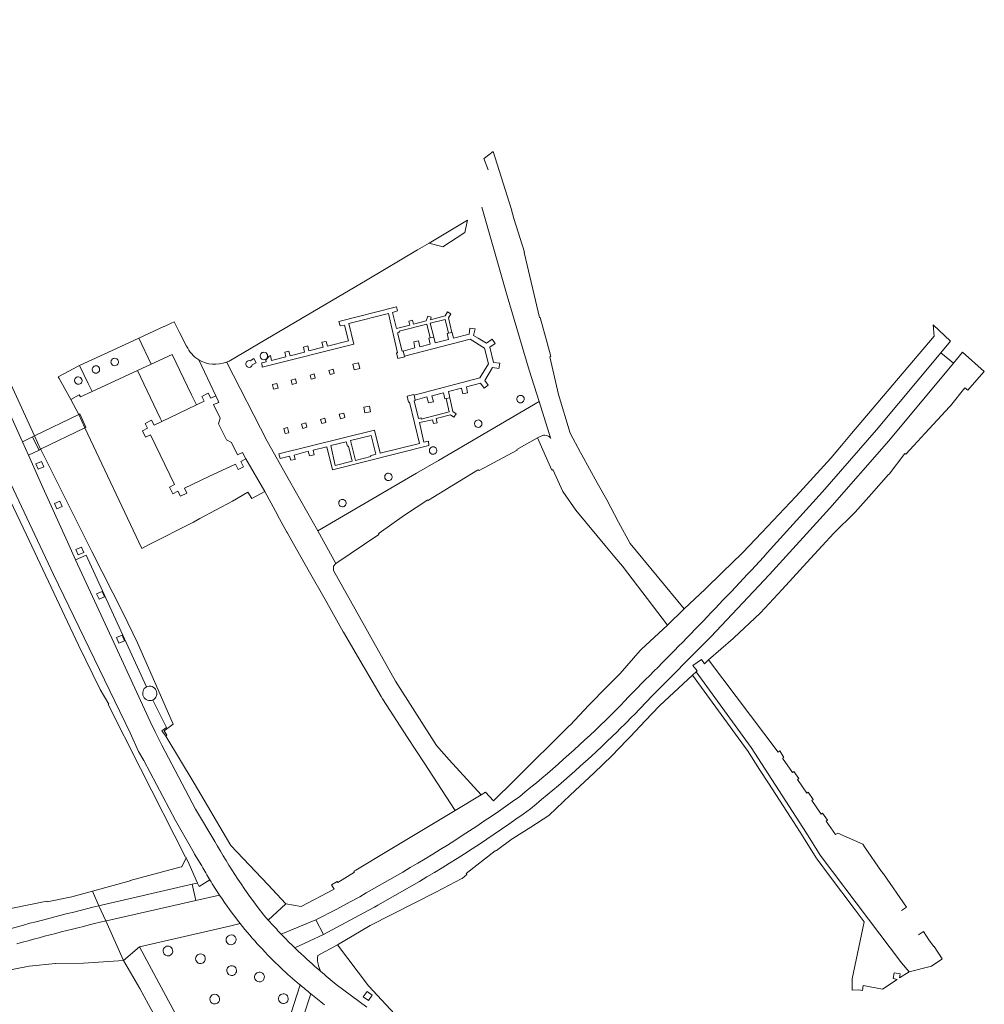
# Model space of a CAD drawing. Header units: metres. Extents: x 152391 to 157968, y 462336 to 467280.
# Tile 532 of 656: x 157140 to 157142, y 462606 to 462608. Entities that reach past the tile are written whole.
import ezdxf

# ---------------------------------------------------------------- set-up
doc = ezdxf.new("R2010")
doc.units = ezdxf.units.M
doc.header["$LTSCALE"] = 0.75
for name, color, linetype, lineweight in [('B-WE-VH-VERHARDING_ASFALT-GV', 251, 'Continuous', 18), ('B-WE-VH-VERHARDING_SIERBESTRATING-GV', 251, 'Continuous', 18), ('B-WE-VH-VERHARDING_STRAATBAKSTEEN-GV', 251, 'Continuous', 18)]:
    doc.layers.add(name, color=color, linetype=linetype, lineweight=lineweight)

msp = doc.modelspace()

# ---------------------------------------------------------------- linework, layer by layer
at = {"layer": 'B-WE-VH-VERHARDING_ASFALT-GV'}
msp.add_lwpolyline([(157140.1184, 462607.2324), (157140.1144, 462607.2304), (157140.1272, 462607.204), (157140.1307, 462607.2056), (157140.2198, 462607.2486), (157140.222, 462607.2496), (157140.2097, 462607.2764), (157140.208, 462607.2755)], close=True, dxfattribs=at)
at = {"layer": 'B-WE-VH-VERHARDING_SIERBESTRATING-GV'}
for points in [[(157139.9503, 462607.542), (157139.9811, 462607.4714), (157140.0526, 462607.3127), (157140.0937, 462607.2213), (157140.0941, 462607.2203), (157140.1185, 462607.2322), (157140.1184, 462607.2324), (157140.0412, 462607.3999), (157139.972, 462607.5523), (157139.9692, 462607.5509)], [(157140.9593, 462607.4408), (157140.9523, 462607.4702), (157140.9572, 462607.4785), (157140.9506, 462607.4825), (157140.9454, 462607.474), (157140.9161, 462607.4664), (157140.9174, 462607.4714), (157140.9108, 462607.4732), (157140.9074, 462607.4643), (157140.8816, 462607.4576), (157140.8796, 462607.4652), (157140.8726, 462607.4637), (157140.8747, 462607.4554), (157140.8479, 462607.4488), (157140.8396, 462607.4812), (157140.8494, 462607.484), (157140.8474, 462607.4922), (157140.7311, 462607.4627), (157140.7338, 462607.454), (157140.7431, 462607.4555), (157140.7508, 462607.4238), (157140.7087, 462607.4131), (157140.7059, 462607.4226), (157140.6975, 462607.4208), (157140.6998, 462607.4109), (157140.671, 462607.4034), (157140.6687, 462607.4135), (157140.6604, 462607.4112), (157140.6623, 462607.4011), (157140.6332, 462607.3935), (157140.6307, 462607.4032), (157140.6228, 462607.4012), (157140.6246, 462607.3913), (157140.5955, 462607.3844), (157140.5938, 462607.394), (157140.5911, 462607.3932), (157140.5844, 462607.3847), (157140.5848, 462607.3815), (157140.576, 462607.3793), (157140.5771, 462607.3704), (157140.7615, 462607.4171), (157140.7518, 462607.4584), (157140.8312, 462607.4791), (157140.8499, 462607.3999), (157140.8478, 462607.3994), (157140.8506, 462607.3881), (157140.8641, 462607.3916), (157140.8637, 462607.3932), (157140.8611, 462607.4032), (157140.861, 462607.4033), (157140.8588, 462607.4027), (157140.8495, 462607.4399), (157140.8535, 462607.4412), (157140.8529, 462607.4431), (157140.9087, 462607.4573), (157140.9154, 462607.4299), (157140.9227, 462607.4314), (157140.9157, 462607.4596), (157140.9456, 462607.4669), (157140.9525, 462607.4392)], [(157140.8637, 462607.3932), (157140.9963, 462607.4272), (157141.0251, 462607.4089), (157141.0328, 462607.3771), (157141.0156, 462607.3495), (157140.8829, 462607.3146), (157140.8852, 462607.3044), (157140.9089, 462607.3108), (157140.912, 462607.2988), (157140.922, 462607.3011), (157140.9189, 462607.313), (157140.942, 462607.319), (157140.9448, 462607.3068), (157140.9477, 462607.3074), (157140.9548, 462607.309), (157140.952, 462607.3215), (157140.9783, 462607.3284), (157140.9811, 462607.3168), (157140.9908, 462607.3188), (157140.9884, 462607.3311), (157141.017, 462607.3382), (157141.0244, 462607.3282), (157141.0324, 462607.3342), (157141.0255, 462607.3439), (157141.0409, 462607.3702), (157141.054, 462607.3682), (157141.0558, 462607.3788), (157141.0427, 462607.3803), (157141.0354, 462607.4111), (157141.046, 462607.4182), (157141.0405, 462607.4271), (157141.0287, 462607.4191), (157141.012, 462607.4291), (157141.0026, 462607.4348), (157141.0062, 462607.4481), (157140.9951, 462607.4493), (157140.9939, 462607.4373), (157140.9624, 462607.429), (157140.9595, 462607.4408), (157140.9593, 462607.4408), (157140.9525, 462607.4392), (157140.9498, 462607.4386), (157140.9525, 462607.4265), (157140.9255, 462607.4197), (157140.9227, 462607.4314), (157140.9154, 462607.4299), (157140.9126, 462607.4292), (157140.9156, 462607.417), (157140.8947, 462607.4119), (157140.8921, 462607.4237), (157140.8823, 462607.4215), (157140.8847, 462607.4096), (157140.8611, 462607.4032)], [(157140.7595, 462607.3766), (157140.7624, 462607.3652), (157140.7739, 462607.3681), (157140.7709, 462607.3796)], [(157140.6734, 462607.3547), (157140.6757, 462607.3465), (157140.6839, 462607.3488), (157140.6816, 462607.3571)], [(157140.7116, 462607.3643), (157140.7138, 462607.3558), (157140.7223, 462607.3581), (157140.7201, 462607.3665)], [(157140.5979, 462607.3356), (157140.5999, 462607.3267), (157140.6089, 462607.3287), (157140.6068, 462607.3377)], [(157140.6351, 462607.3448), (157140.6375, 462607.3359), (157140.6464, 462607.3383), (157140.644, 462607.3472)], [(157140.9477, 462607.3074), (157140.9539, 462607.2807), (157140.8975, 462607.2662), (157140.8973, 462607.2684), (157140.8917, 462607.2673), (157140.8833, 462607.3028), (157140.8854, 462607.3035), (157140.8852, 462607.3044), (157140.8829, 462607.3146), (157140.8827, 462607.3157), (157140.8694, 462607.3125), (157140.8717, 462607.3001), (157140.8735, 462607.3002), (157140.894, 462607.217), (157140.8145, 462607.1975), (157140.8035, 462607.2437), (157140.6105, 462607.1958), (157140.613, 462607.1864), (157140.6323, 462607.1913), (157140.6347, 462607.1831), (157140.6436, 462607.1844), (157140.6417, 462607.1936), (157140.6698, 462607.2011), (157140.6721, 462607.1921), (157140.6815, 462607.194), (157140.6795, 462607.2033), (157140.7072, 462607.2104), (157140.7187, 462607.1641), (157140.9129, 462607.2131), (157140.9121, 462607.2214), (157140.9027, 462607.2196), (157140.8938, 462607.2591), (157140.9203, 462607.2649), (157140.922, 462607.2571), (157140.9293, 462607.2588), (157140.9274, 462607.267), (157140.9564, 462607.2745), (157140.963, 462607.27), (157140.968, 462607.2766), (157140.9613, 462607.2812), (157140.9549, 462607.309), (157140.9548, 462607.309)], [(157140.7438, 462607.2691), (157140.7416, 462607.2783), (157140.7324, 462607.276), (157140.7346, 462607.2669)], [(157140.7951, 462607.2808), (157140.793, 462607.2921), (157140.7817, 462607.29), (157140.7838, 462607.2787)], [(157140.6673, 462607.2497), (157140.6649, 462607.2583), (157140.6563, 462607.2559), (157140.6587, 462607.2473)], [(157140.7054, 462607.2593), (157140.7031, 462607.2678), (157140.6947, 462607.2655), (157140.697, 462607.257)], [(157140.6308, 462607.2384), (157140.6282, 462607.2488), (157140.6209, 462607.2471), (157140.6235, 462607.2367)], [(157140.7156, 462607.2127), (157140.7464, 462607.2203), (157140.7489, 462607.2112), (157140.7508, 462607.2113), (157140.7582, 462607.1812), (157140.7239, 462607.1723)], [(157140.755, 462607.2229), (157140.7963, 462607.2333), (157140.8057, 462607.1953), (157140.7954, 462607.1923), (157140.7957, 462607.1906), (157140.7652, 462607.1828)], [(157140.1371, 462607.1696), (157140.1261, 462607.1649), (157140.1214, 462607.1759), (157140.1324, 462607.1807)], [(157140.1742, 462607.0896), (157140.1631, 462607.0849), (157140.1584, 462607.0959), (157140.1694, 462607.1007)], [(157140.2176, 462606.997), (157140.2065, 462606.9922), (157140.2018, 462607.0033), (157140.2128, 462607.008)]]:
    msp.add_lwpolyline(points, close=True, dxfattribs=at)
for points in [[(157140.3828, 462606.6273), (157140.3847, 462606.6288), (157140.3798, 462606.6381), (157140.3977, 462606.6514), (157140.3631, 462606.7309), (157140.3256, 462606.8149), (157140.2972, 462606.875), (157140.2336, 462606.9989), (157140.131, 462607.2051), (157140.1275, 462607.2035), (157140.1064, 462607.1937), (157140.1066, 462607.1934), (157140.1353, 462607.1281), (157140.1849, 462607.0187), (157140.2012, 462606.9824), (157140.2226, 462606.9919), (157140.344, 462606.7264)], [(157140.3567, 462606.6998), (157140.384, 462606.6444), (157140.3747, 462606.6381), (157140.3828, 462606.6273)]]:
    msp.add_lwpolyline(points, dxfattribs=at)
msp.add_lwpolyline([(157140.344, 462606.7264, -0.986634), (157140.3567, 462606.6998)], format="xyb", dxfattribs=at)
at = {"layer": 'B-WE-VH-VERHARDING_STRAATBAKSTEEN-GV'}
for points in [[(157140.3108, 462606.6339), (157140.1564, 462606.9527), (157140.0763, 462607.1239), (157140.0543, 462607.1698), (157140.0043, 462607.274), (157139.6764, 462608.0351), (157139.6769, 462608.0353), (157139.6765, 462608.0362), (157139.6649, 462608.0618), (157139.6613, 462608.0699), (157139.6608, 462608.071)], [(157141.2875, 462606.9879), (157141.3026, 462606.9699), (157141.3933, 462606.851), (157141.4272, 462606.8835), (157141.3181, 462607.0154), (157141.295, 462607.0584), (157141.2712, 462607.1031), (157141.2517, 462607.1378), (157141.2208, 462607.194), (157141.2183, 462607.1988), (157141.1976, 462607.2379), (157141.174, 462607.3159), (157141.1563, 462607.3915), (157141.1584, 462607.3924), (157141.1509, 462607.4197), (157141.1368, 462607.4708), (157141.1359, 462607.4705), (157141.1056, 462607.5994), (157141.105, 462607.6018), (157141.1056, 462607.6025), (157141.0842, 462607.6701), (157141.0784, 462607.6902), (157141.0422, 462607.8052), (157141.0247, 462607.7922), (157141.0236, 462607.7914), (157141.032, 462607.7682)], [(157140.6894, 462607.041), (157140.8877, 462607.1569), (157140.932, 462607.1828), (157141.1349, 462607.3013), (157141.1148, 462607.3647), (157141.0702, 462607.5145), (157141.0196, 462607.6929)], [(157141.0196, 462607.6929), (157141.0702, 462607.5145), (157141.1148, 462607.3647), (157141.1349, 462607.3013), (157141.1581, 462607.2282), (157141.1586, 462607.2267), (157141.1576, 462607.228), (157141.1563, 462607.2295), (157141.1547, 462607.2308), (157141.1534, 462607.2317), (157141.1507, 462607.2329), (157141.1466, 462607.2338), (157141.144, 462607.2338), (157141.1419, 462607.2333), (157141.1319, 462607.228), (157141.1607, 462607.1632), (157141.1627, 462607.1642), (157141.1824, 462607.1203), (157141.209, 462607.0823), (157141.2706, 462607.0079), (157141.2875, 462606.9879)], [(157140.5105, 462607.3831), (157140.5847, 462607.4267), (157140.7885, 462607.547), (157140.8902, 462607.6074), (157140.9133, 462607.6209), (157140.9907, 462607.667)], [(157140.9907, 462607.667), (157140.9855, 462607.6418), (157140.9406, 462607.6133), (157140.9133, 462607.6209), (157140.8902, 462607.6074), (157140.7885, 462607.547), (157140.5847, 462607.4267), (157140.5105, 462607.3831)], [(157140.4249, 462607.4128), (157140.4105, 462607.4409), (157140.3996, 462607.4622), (157140.3936, 462607.4593), (157140.3846, 462607.4549), (157140.3795, 462607.4525), (157140.3791, 462607.4527), (157140.3284, 462607.4292), (157140.3535, 462607.3767), (157140.396, 462607.3965), (157140.4349, 462607.3149), (157140.4445, 462607.2947), (157140.4601, 462607.3021), (157140.4555, 462607.3119), (157140.4683, 462607.3183), (157140.4735, 462607.308), (157140.4837, 462607.3131), (157140.4492, 462607.3857)], [(157141.5945, 462606.9965), (157141.7056, 462607.1192), (157141.8143, 462607.2441), (157141.9443, 462607.3999), (157141.9637, 462607.4232), (157141.9287, 462607.4558), (157141.9303, 462607.4333), (157141.7643, 462607.237), (157141.7439, 462607.2129), (157141.7223, 462607.1875), (157141.6523, 462607.1108), (157141.6519, 462607.1104), (157141.5833, 462607.0375), (157141.5445, 462606.9963), (157141.5441, 462606.9958), (157141.5042, 462606.9575), (157141.469, 462606.9236), (157141.4272, 462606.8835), (157141.3933, 462606.851), (157141.3404, 462606.8014), (157141.3383, 462606.7994), (157141.2984, 462606.7536), (157141.2969, 462606.7519), (157141.2709, 462606.7258), (157141.2361, 462606.6909), (157141.235, 462606.6898), (157141.1971, 462606.6494), (157141.196, 462606.6483), (157141.1652, 462606.6176), (157141.1178, 462606.5707), (157141.0843, 462606.5374), (157141.0432, 462606.4966), (157141.0269, 462606.5143), (157141.018, 462606.5089), (157140.9657, 462606.4775), (157140.8351, 462606.3989), (157140.7657, 462606.357), (157140.7619, 462606.3548), (157140.7627, 462606.3533), (157140.7291, 462606.3321), (157140.728, 462606.3342), (157140.7165, 462606.3277), (157140.7218, 462606.3188), (157140.6555, 462606.2836), (157140.6248, 462606.2891), (157140.5893, 462606.2562)], [(157141.8397, 462607.1554), (157141.8713, 462607.1965), (157141.8738, 462607.1952), (157141.8898, 462607.2129), (157141.9116, 462607.237), (157141.9123, 462607.2378), (157141.9616, 462607.2907), (157141.9634, 462607.2926), (157141.9926, 462607.3288), (157141.9981, 462607.3243), (157142.0308, 462607.3611), (157142.0315, 462607.3619), (157141.9878, 462607.4009), (157141.9695, 462607.3789), (157141.8393, 462607.2224), (157141.7206, 462607.0863), (157141.5991, 462606.9528), (157141.4804, 462606.827), (157141.3587, 462606.7041)], [(157141.3587, 462606.7041), (157141.4804, 462606.827), (157141.5991, 462606.9528), (157141.7206, 462607.0863), (157141.8393, 462607.2224), (157141.9695, 462607.3789), (157141.9443, 462607.3999), (157141.8143, 462607.2441), (157141.7056, 462607.1192), (157141.5945, 462606.9965)], [(157140.4492, 462607.3857), (157140.4837, 462607.3131), (157140.4881, 462607.3032), (157140.4896, 462607.2998), (157140.479, 462607.2953), (157140.4921, 462607.2676), (157140.4891, 462607.2568), (157140.5053, 462607.2242), (157140.515, 462607.2192), (157140.527, 462607.1938), (157140.5373, 462607.1985), (157140.544, 462607.1857), (157140.5823, 462607.1199), (157140.6076, 462607.0732), (157140.608, 462607.0724), (157140.627, 462607.038), (157140.6274, 462607.0374), (157140.6464, 462607.0037), (157140.6726, 462606.9575), (157140.7037, 462606.9025), (157140.7037, 462606.9025), (157140.7401, 462606.8374), (157140.7405, 462606.8369), (157140.7803, 462606.7687), (157140.8165, 462606.7068), (157140.8195, 462606.7023), (157140.87, 462606.6247), (157140.9033, 462606.5734), (157140.9657, 462606.4775)], [(157140.9657, 462606.4775), (157141.018, 462606.5089), (157140.9537, 462606.5796), (157140.9282, 462606.6082), (157140.8458, 462606.7378), (157140.7208, 462606.9609), (157140.7206, 462606.9694), (157140.7253, 462606.9751), (157140.6894, 462607.041), (157140.6321, 462607.1414), (157140.5873, 462607.2215), (157140.5058, 462607.3802), (157140.5054, 462607.3809)], [(157140.5054, 462607.3809), (157140.5058, 462607.3802), (157140.5873, 462607.2215), (157140.6321, 462607.1414), (157140.6894, 462607.041)], [(157140.5525, 462607.3838), (157140.5602, 462607.3885), (157140.5651, 462607.3797), (157140.5569, 462607.3755)], [(157140.6945, 462606.1532), (157140.6915, 462606.1609), (157140.6904, 462606.1645), (157140.6895, 462606.168), (157140.6887, 462606.1735), (157140.6885, 462606.18), (157140.6889, 462606.1853), (157140.729, 462606.2067), (157140.7909, 462606.2434), (157140.7944, 462606.2452), (157140.9284, 462606.3131), (157140.9789, 462606.34), (157140.9796, 462606.3405), (157140.9894, 462606.348), (157140.9879, 462606.35), (157141.0463, 462606.3961), (157141.0478, 462606.3961), (157141.0487, 462606.3968), (157141.0808, 462606.4201), (157141.0819, 462606.4208), (157141.1182, 462606.4439), (157141.1547, 462606.4672), (157141.1553, 462606.4678), (157141.1977, 462606.5079), (157141.2455, 462606.5532), (157141.2815, 462606.5873), (157141.3113, 462606.6188), (157141.3187, 462606.6265), (157141.3484, 462606.6578), (157141.3774, 462606.6885), (157141.3777, 462606.6887), (157141.4439, 462606.75), (157141.4512, 462606.7569), (157141.4529, 462606.7585), (157141.4448, 462606.7693), (157141.4619, 462606.7817), (157141.4683, 462606.773), (157141.4763, 462606.7806), (157141.5258, 462606.8241), (157141.5269, 462606.8252), (157141.5802, 462606.8752), (157141.5808, 462606.8759), (157141.6241, 462606.9228), (157141.6817, 462606.9851), (157141.7285, 462607.0359), (157141.7287, 462607.0361), (157141.7709, 462607.0779), (157141.7715, 462607.0785), (157141.8044, 462607.1156), (157141.8389, 462607.1545), (157141.8397, 462607.1554)], [(157140.0631, 462607.1146), (157140.102, 462607.0328), (157140.2073, 462606.8107), (157140.251, 462606.7209), (157140.2681, 462606.6913), (157140.2665, 462606.6907), (157140.332, 462606.5621), (157140.4226, 462606.383), (157140.424, 462606.3824), (157140.4238, 462606.3819), (157140.4298, 462606.3688), (157140.447, 462606.3311), (157140.45, 462606.3244), (157140.4716, 462606.3374)], [(157140.344, 462606.7264), (157140.2226, 462606.9919), (157140.2012, 462606.9824), (157140.278, 462606.8155), (157140.3512, 462606.6569), (157140.3617, 462606.6357), (157140.375, 462606.6088), (157140.4429, 462606.4799), (157140.4816, 462606.4148)], [(157141.8649, 462606.2755), (157141.8747, 462606.2825), (157141.8284, 462606.3493), (157141.8248, 462606.3545), (157141.7904, 462606.4038), (157141.7868, 462606.4091), (157141.7362, 462606.4317), (157141.7318, 462606.4288), (157141.713, 462606.456), (157141.7156, 462606.4577), (157141.7054, 462606.4718), (157141.7031, 462606.4702), (157141.6841, 462606.4976), (157141.6868, 462606.4995), (157141.6768, 462606.5141), (157141.674, 462606.5122), (157141.655, 462606.5396), (157141.6577, 462606.5415), (157141.6479, 462606.5557), (157141.6451, 462606.5539), (157141.6254, 462606.5824), (157141.6281, 462606.5842), (157141.6194, 462606.5972), (157141.6161, 462606.5946), (157141.4763, 462606.7806), (157141.4683, 462606.773), (157141.4619, 462606.7817), (157141.4448, 462606.7693), (157141.4529, 462606.7585), (157141.4512, 462606.7569), (157141.5623, 462606.6043), (157141.6736, 462606.4315), (157141.701, 462606.3874), (157141.7982, 462606.2584), (157141.8647, 462606.1701), (157141.8799, 462606.1524), (157141.9252, 462606.1632), (157141.9457, 462606.1774), (157141.947, 462606.1783), (157141.9305, 462606.2035), (157141.9298, 462606.203), (157141.9215, 462606.2149), (157141.9088, 462606.2332), (157141.899, 462606.2264)], [(157140.5802, 462606.2663), (157140.5893, 462606.2562), (157140.6248, 462606.2891), (157140.5886, 462606.328), (157140.5136, 462606.4068), (157140.5117, 462606.41), (157140.44, 462606.5322), (157140.3828, 462606.6272), (157140.3828, 462606.6273), (157140.3747, 462606.6381), (157140.384, 462606.6444), (157140.3567, 462606.6998)], [(157140.4553, 462606.3655), (157140.441, 462606.3894), (157140.44, 462606.3912), (157140.4025, 462606.4569), (157140.3386, 462606.5777), (157140.3281, 462606.5962), (157140.3108, 462606.6339)], [(157140.6155, 462606.228), (157140.685, 462606.2568), (157140.7276, 462606.2787), (157140.7543, 462606.2931), (157140.7735, 462606.3035), (157140.7868, 462606.3111), (157140.8602, 462606.3533)], [(157140.8602, 462606.3533), (157140.7868, 462606.3111), (157140.7735, 462606.3035), (157140.7543, 462606.2931), (157140.7276, 462606.2787), (157140.685, 462606.2568), (157140.7005, 462606.2272), (157140.7719, 462606.2659), (157140.803, 462606.2827), (157140.8101, 462606.2866), (157140.8783, 462606.3252)], [(157140.4716, 462606.3374), (157140.45, 462606.3244), (157140.447, 462606.3311), (157140.4361, 462606.3286), (157140.4437, 462606.2957), (157140.4912, 462606.3066)], [(157140.8783, 462606.3252), (157140.8101, 462606.2866), (157140.803, 462606.2827), (157140.7719, 462606.2659), (157140.7005, 462606.2272), (157140.6427, 462606.2007), (157140.6505, 462606.1932)], [(157140.2483, 462606.2852), (157140.2351, 462606.3145), (157140.1937, 462606.3031), (157140.1438, 462606.2934), (157140.1436, 462606.2944), (157140.0742, 462606.2802), (157140.0359, 462606.2694), (157140.0063, 462606.261), (157139.9145, 462606.2467), (157139.8241, 462606.2219), (157139.8186, 462606.2204), (157139.7547, 462606.2028), (157139.7524, 462606.2022), (157139.6878, 462606.1844), (157139.622, 462606.164), (157139.6215, 462606.1639)], [(157140.4912, 462606.3066), (157140.4437, 462606.2957), (157140.2634, 462606.2549), (157140.262, 462606.2546), (157140.2977, 462606.1752), (157140.3299, 462606.2027), (157140.5115, 462606.2444), (157140.5328, 462606.2494)], [(157140.262, 462606.2546), (157140.2483, 462606.2852)], [(157139.6225, 462606.0407), (157139.8036, 462606.0903), (157139.8764, 462606.1103), (157139.9067, 462606.1186), (157139.9717, 462606.1363), (157139.9773, 462606.1379), (157140.0421, 462606.1508), (157140.1076, 462606.1638), (157140.1604, 462606.1688), (157140.1617, 462606.1689), (157140.2171, 462606.1696), (157140.2977, 462606.1752), (157140.262, 462606.2546)], [(157140.5328, 462606.2494), (157140.5115, 462606.2444), (157140.3299, 462606.2027), (157140.5483, 462605.7959), (157140.6468, 462606.105)], [(157140.685, 462606.2568), (157140.6155, 462606.228)], [(157140.6427, 462606.2007), (157140.7005, 462606.2272), (157140.685, 462606.2568)], [(157140.8868, 462606.0202), (157140.9012, 462606.0121), (157140.9019, 462606.013), (157140.8791, 462606.0289), (157140.7913, 462606.124), (157140.729, 462606.2067), (157140.6889, 462606.1853), (157140.6885, 462606.18), (157140.6887, 462606.1735), (157140.6895, 462606.168), (157140.6904, 462606.1645), (157140.6915, 462606.1609), (157140.6945, 462606.1532)], [(157140.6533, 462606.1256), (157140.6468, 462606.105), (157140.5483, 462605.7959), (157140.5284, 462605.7334), (157140.553, 462605.7236)], [(157140.6468, 462606.105), (157140.6533, 462606.1256), (157140.6521, 462606.1266)], [(157140.726, 462606.1269), (157140.7879, 462606.0811)], [(157140.5786, 462605.8066), (157140.6598, 462606.0608), (157140.6748, 462606.1079)], [(157140.6748, 462606.1079), (157140.6598, 462606.0608)]]:
    msp.add_lwpolyline(points, dxfattribs=at)
for points in [[(157140.8829, 462607.3146), (157141.0156, 462607.3495), (157141.0328, 462607.3771), (157141.0251, 462607.4089), (157140.9963, 462607.4272), (157140.8637, 462607.3932), (157140.8641, 462607.3916), (157140.8506, 462607.3881), (157140.8478, 462607.3994), (157140.8499, 462607.3999), (157140.8312, 462607.4791), (157140.7518, 462607.4584), (157140.7615, 462607.4171), (157140.5771, 462607.3704), (157140.576, 462607.3793), (157140.5848, 462607.3815), (157140.5844, 462607.3847), (157140.5911, 462607.3932), (157140.5938, 462607.394), (157140.5955, 462607.3844), (157140.6246, 462607.3913), (157140.6228, 462607.4012), (157140.6307, 462607.4032), (157140.6332, 462607.3935), (157140.6623, 462607.4011), (157140.6604, 462607.4112), (157140.6687, 462607.4135), (157140.671, 462607.4034), (157140.6998, 462607.4109), (157140.6975, 462607.4208), (157140.7059, 462607.4226), (157140.7087, 462607.4131), (157140.7508, 462607.4238), (157140.7431, 462607.4555), (157140.7338, 462607.454), (157140.7311, 462607.4627), (157140.8474, 462607.4922), (157140.8494, 462607.484), (157140.8396, 462607.4812), (157140.8479, 462607.4488), (157140.8747, 462607.4554), (157140.8726, 462607.4637), (157140.8796, 462607.4652), (157140.8816, 462607.4576), (157140.9074, 462607.4643), (157140.9108, 462607.4732), (157140.9174, 462607.4714), (157140.9161, 462607.4664), (157140.9454, 462607.474), (157140.9506, 462607.4825), (157140.9572, 462607.4785), (157140.9523, 462607.4702), (157140.9593, 462607.4408), (157140.9595, 462607.4408), (157140.9624, 462607.429), (157140.9939, 462607.4373), (157140.9951, 462607.4493), (157141.0062, 462607.4481), (157141.0026, 462607.4348), (157141.012, 462607.4291), (157141.0287, 462607.4191), (157141.0405, 462607.4271), (157141.046, 462607.4182), (157141.0354, 462607.4111), (157141.0427, 462607.3803), (157141.0558, 462607.3788), (157141.054, 462607.3682), (157141.0409, 462607.3702), (157141.0255, 462607.3439), (157141.0324, 462607.3342), (157141.0244, 462607.3282), (157141.017, 462607.3382), (157140.9884, 462607.3311), (157140.9908, 462607.3188), (157140.9811, 462607.3168), (157140.9783, 462607.3284), (157140.952, 462607.3215), (157140.9548, 462607.309), (157140.9549, 462607.309), (157140.9613, 462607.2812), (157140.968, 462607.2766), (157140.963, 462607.27), (157140.9564, 462607.2745), (157140.9274, 462607.267), (157140.9293, 462607.2588), (157140.922, 462607.2571), (157140.9203, 462607.2649), (157140.8938, 462607.2591), (157140.9027, 462607.2196), (157140.9121, 462607.2214), (157140.9129, 462607.2131), (157140.7187, 462607.1641), (157140.7072, 462607.2104), (157140.6795, 462607.2033), (157140.6815, 462607.194), (157140.6721, 462607.1921), (157140.6698, 462607.2011), (157140.6417, 462607.1936), (157140.6436, 462607.1844), (157140.6347, 462607.1831), (157140.6323, 462607.1913), (157140.613, 462607.1864), (157140.6105, 462607.1958), (157140.8035, 462607.2437), (157140.8145, 462607.1975), (157140.894, 462607.217), (157140.8735, 462607.3002), (157140.8717, 462607.3001), (157140.8694, 462607.3125), (157140.8827, 462607.3157)], [(157140.8611, 462607.4032), (157140.8847, 462607.4096), (157140.8823, 462607.4215), (157140.8921, 462607.4237), (157140.8947, 462607.4119), (157140.9156, 462607.417), (157140.9126, 462607.4292), (157140.9154, 462607.4299), (157140.9087, 462607.4573), (157140.8529, 462607.4431), (157140.8535, 462607.4412), (157140.8495, 462607.4399), (157140.8588, 462607.4027), (157140.861, 462607.4033)], [(157140.3535, 462607.3767), (157140.3284, 462607.4292), (157140.2839, 462607.4085), (157140.2091, 462607.3738), (157140.2268, 462607.3378), (157140.2344, 462607.3214), (157140.3261, 462607.364)], [(157140.396, 462607.3965), (157140.3535, 462607.3767), (157140.3261, 462607.364), (157140.3714, 462607.2682), (157140.3746, 462607.2613), (157140.4445, 462607.2947), (157140.4349, 462607.3149)], [(157140.7595, 462607.3766), (157140.7709, 462607.3796), (157140.7739, 462607.3681), (157140.7624, 462607.3652)], [(157140.1663, 462607.3512), (157140.1678, 462607.3482), (157140.1915, 462607.3054), (157140.2084, 462607.3148), (157140.2112, 462607.3106), (157140.2344, 462607.3214), (157140.2268, 462607.3378), (157140.2091, 462607.3738), (157140.2075, 462607.3731)], [(157140.3349, 462607.0054), (157140.3479, 462607.0129), (157140.4384, 462607.0584), (157140.4515, 462607.0654), (157140.5173, 462607.1006), (157140.5484, 462607.1191), (157140.5564, 462607.1061), (157140.5823, 462607.1199), (157140.544, 462607.1857), (157140.5338, 462607.1803), (157140.5391, 462607.1701), (157140.5289, 462607.1648), (157140.5236, 462607.175), (157140.4698, 462607.1506), (157140.4203, 462607.1269), (157140.425, 462607.1166), (157140.4122, 462607.1107), (157140.4074, 462607.1209), (157140.4071, 462607.1207), (157140.3968, 462607.1157), (157140.3903, 462607.1287), (157140.4003, 462607.134), (157140.3524, 462607.2343), (157140.3419, 462607.2294), (157140.3358, 462607.2427), (157140.3459, 462607.2476), (157140.3414, 462607.2575), (157140.3544, 462607.2641), (157140.3595, 462607.2541), (157140.3746, 462607.2613), (157140.3714, 462607.2682), (157140.3261, 462607.364), (157140.2344, 462607.3214), (157140.2112, 462607.3106), (157140.2084, 462607.3148), (157140.1915, 462607.3054), (157140.208, 462607.2755), (157140.2198, 462607.2486)], [(157140.6734, 462607.3547), (157140.6816, 462607.3571), (157140.6839, 462607.3488), (157140.6757, 462607.3465)], [(157140.7116, 462607.3643), (157140.7201, 462607.3665), (157140.7223, 462607.3581), (157140.7138, 462607.3558)], [(157140.5979, 462607.3356), (157140.6068, 462607.3377), (157140.6089, 462607.3287), (157140.5999, 462607.3267)], [(157140.6351, 462607.3448), (157140.644, 462607.3472), (157140.6464, 462607.3383), (157140.6375, 462607.3359)], [(157140.8852, 462607.3044), (157140.8854, 462607.3035), (157140.8833, 462607.3028), (157140.8917, 462607.2673), (157140.8973, 462607.2684), (157140.8975, 462607.2662), (157140.9539, 462607.2807), (157140.9477, 462607.3074), (157140.9448, 462607.3068), (157140.942, 462607.319), (157140.9189, 462607.313), (157140.922, 462607.3011), (157140.912, 462607.2988), (157140.9089, 462607.3108)], [(157141.1349, 462607.3013), (157140.932, 462607.1828), (157140.8877, 462607.1569), (157140.6894, 462607.041), (157140.7253, 462606.9751), (157140.8118, 462607.0338), (157140.811, 462607.0349), (157140.8125, 462607.036), (157140.8635, 462607.0724), (157140.9107, 462607.1032), (157140.9115, 462607.1023), (157140.9123, 462607.1028), (157140.9621, 462607.1337), (157141.0108, 462607.1633), (157141.0122, 462607.1641), (157141.0144, 462607.1624), (157141.0907, 462607.2033), (157141.0898, 462607.2051), (157141.1319, 462607.228), (157141.1419, 462607.2333), (157141.144, 462607.2338), (157141.1466, 462607.2338), (157141.1507, 462607.2329), (157141.1534, 462607.2317), (157141.1547, 462607.2308), (157141.1563, 462607.2295), (157141.1576, 462607.228), (157141.1586, 462607.2267), (157141.1581, 462607.2282)], [(157140.7438, 462607.2691), (157140.7346, 462607.2669), (157140.7324, 462607.276), (157140.7416, 462607.2783)], [(157140.7951, 462607.2808), (157140.7838, 462607.2787), (157140.7817, 462607.29), (157140.793, 462607.2921)], [(157140.6673, 462607.2497), (157140.6587, 462607.2473), (157140.6563, 462607.2559), (157140.6649, 462607.2583)], [(157140.7054, 462607.2593), (157140.697, 462607.257), (157140.6947, 462607.2655), (157140.7031, 462607.2678)], [(157140.6308, 462607.2384), (157140.6235, 462607.2367), (157140.6209, 462607.2471), (157140.6282, 462607.2488)], [(157140.1064, 462607.1937), (157140.1275, 462607.2035), (157140.131, 462607.2051), (157140.1307, 462607.2056), (157140.1185, 462607.2322), (157140.0941, 462607.2203)], [(157140.7156, 462607.2127), (157140.7239, 462607.1723), (157140.7582, 462607.1812), (157140.7508, 462607.2113), (157140.7489, 462607.2112), (157140.7464, 462607.2203)], [(157140.755, 462607.2229), (157140.7652, 462607.1828), (157140.7957, 462607.1906), (157140.7954, 462607.1923), (157140.8057, 462607.1953), (157140.7963, 462607.2333)], [(157140.2594, 462606.9077), (157140.2484, 462606.903), (157140.2436, 462606.914), (157140.2546, 462606.9187)], [(157140.2996, 462606.8195), (157140.2886, 462606.8148), (157140.2839, 462606.8258), (157140.2949, 462606.8305)], [(157141.4439, 462606.75), (157141.554, 462606.5986), (157141.5543, 462606.5982), (157141.579, 462606.5598), (157141.5969, 462606.5321), (157141.6412, 462606.4635), (157141.6652, 462606.4263), (157141.6674, 462606.4226), (157141.6927, 462606.3818), (157141.6948, 462606.3789), (157141.7197, 462606.3459), (157141.7714, 462606.2774), (157141.7898, 462606.2529), (157141.7654, 462606.1383), (157141.7655, 462606.1149), (157141.778, 462606.1159), (157141.786, 462606.1144), (157141.7875, 462606.1244), (157141.8264, 462606.1174), (157141.8561, 462606.1369), (157141.8481, 462606.1384), (157141.8502, 462606.1502), (157141.862, 462606.148), (157141.8605, 462606.1397), (157141.8799, 462606.1524), (157141.8647, 462606.1701), (157141.7982, 462606.2584), (157141.701, 462606.3874), (157141.6736, 462606.4315), (157141.5623, 462606.6043), (157141.4512, 462606.7569)], [(157140.4361, 462606.3286), (157140.447, 462606.3311), (157140.4298, 462606.3688), (157140.4238, 462606.3819), (157140.4154, 462606.3634), (157140.414, 462606.364), (157140.3109, 462606.336), (157140.311, 462606.3354), (157140.2351, 462606.3145), (157140.2483, 462606.2852), (157140.2509, 462606.2858), (157140.2536, 462606.2865)], [(157140.2483, 462606.2852), (157140.262, 462606.2546), (157140.2634, 462606.2549), (157140.4437, 462606.2957), (157140.4361, 462606.3286), (157140.2536, 462606.2865), (157140.2509, 462606.2858)], [(157140.5228, 462606.2224), (157140.5243, 462606.2185), (157140.5243, 462606.2156), (157140.5236, 462606.2133), (157140.5225, 462606.2112), (157140.52, 462606.2087), (157140.5168, 462606.2071), (157140.5144, 462606.2068), (157140.5121, 462606.2069), (157140.5093, 462606.2079), (157140.5062, 462606.2106), (157140.5047, 462606.2138), (157140.5044, 462606.2161), (157140.5046, 462606.2184), (157140.5054, 462606.2207), (157140.507, 462606.2231), (157140.5092, 462606.225), (157140.5119, 462606.2262), (157140.5154, 462606.2265), (157140.5183, 462606.2259), (157140.5204, 462606.2248)], [(157140.5483, 462605.7959), (157140.3299, 462606.2027), (157140.2977, 462606.1752), (157140.3307, 462606.1182), (157140.3483, 462606.0861), (157140.3714, 462606.044), (157140.3769, 462606.0385), (157140.4152, 462605.9681), (157140.4534, 462605.9039), (157140.462, 462605.8943), (157140.4914, 462605.8103), (157140.4976, 462605.8049), (157140.504, 462605.7995), (157140.5025, 462605.7979), (157140.5068, 462605.7419), (157140.5284, 462605.7334)], [(157140.5732, 462606.1515), (157140.5753, 462606.1508), (157140.5777, 462606.1494), (157140.5796, 462606.1473), (157140.5809, 462606.1448), (157140.5814, 462606.1421), (157140.5812, 462606.1399), (157140.5804, 462606.1372), (157140.5788, 462606.1349), (157140.5766, 462606.1332), (157140.5735, 462606.132), (157140.5707, 462606.1318), (157140.568, 462606.1324), (157140.5655, 462606.1338), (157140.5636, 462606.1359), (157140.5622, 462606.1383), (157140.5618, 462606.1406), (157140.5618, 462606.1428), (157140.5625, 462606.1456), (157140.564, 462606.148), (157140.5661, 462606.1499), (157140.5687, 462606.1511), (157140.5709, 462606.1515)], [(157140.4819, 462606.107), (157140.4847, 462606.1065), (157140.4872, 462606.1052), (157140.4892, 462606.1033), (157140.4906, 462606.1008), (157140.4912, 462606.0987), (157140.4913, 462606.0964), (157140.4908, 462606.0942), (157140.4896, 462606.0917), (157140.4873, 462606.0893), (157140.4848, 462606.088), (157140.4827, 462606.0874), (157140.4804, 462606.0874), (157140.4782, 462606.0879), (157140.4758, 462606.0892), (157140.4737, 462606.0912), (157140.4721, 462606.0941), (157140.4717, 462606.0974), (157140.4723, 462606.1007), (157140.4733, 462606.1027), (157140.4748, 462606.1044), (157140.4766, 462606.1057), (157140.4792, 462606.1067)], [(157140.6213, 462606.1077), (157140.6234, 462606.107), (157140.6259, 462606.1056), (157140.6278, 462606.1036), (157140.629, 462606.1011), (157140.6295, 462606.0984), (157140.6294, 462606.0961), (157140.6285, 462606.0935), (157140.6269, 462606.0912), (157140.6247, 462606.0894), (157140.6216, 462606.0882), (157140.6188, 462606.088), (157140.6161, 462606.0887), (157140.6136, 462606.0901), (157140.6117, 462606.0921), (157140.6104, 462606.0946), (157140.6099, 462606.0968), (157140.6099, 462606.0991), (157140.6106, 462606.1018), (157140.6121, 462606.1042), (157140.6143, 462606.1061), (157140.6168, 462606.1073), (157140.619, 462606.1078)], [(157140.7913, 462606.0942), (157140.7806, 462606.1017), (157140.7882, 462606.1123), (157140.7989, 462606.1051)]]:
    msp.add_lwpolyline(points, close=True, dxfattribs=at)
for points in [[(157140.4249, 462607.4128, 0.147087), (157140.4492, 462607.3857)], [(157140.4492, 462607.3857, -0.147087), (157140.4249, 462607.4128)], [(157140.5735, 462607.3908, -0.518044), (157140.5806, 462607.4008)], [(157140.5806, 462607.4008, -0.323071), (157140.5877, 462607.3956)], [(157140.5877, 462607.3956, -0.511414), (157140.5806, 462607.3858)], [(157140.2729, 462607.3787, -0.5171), (157140.28, 462607.3887)], [(157140.28, 462607.3737, -0.317952), (157140.2729, 462607.3787)], [(157140.28, 462607.3887, -0.324405), (157140.2871, 462607.3836)], [(157140.2871, 462607.3836, -0.511414), (157140.28, 462607.3737)], [(157140.5054, 462607.3809, -0.235574), (157140.4492, 462607.3857)], [(157140.4492, 462607.3857, 0.235574), (157140.5054, 462607.3809)], [(157140.5054, 462607.3809, 0.021928), (157140.5105, 462607.3831)], [(157140.5105, 462607.3831, -0.021928), (157140.5054, 462607.3809)], [(157140.5447, 462607.3746, -0.624174), (157140.5525, 462607.3838)], [(157140.5569, 462607.3755, -0.779623), (157140.5447, 462607.3746)], [(157140.5806, 462607.3858, -0.317952), (157140.5735, 462607.3908)], [(157140.235, 462607.3635, -0.5171), (157140.2421, 462607.3735)], [(157140.2421, 462607.3585, -0.317952), (157140.235, 462607.3635)], [(157140.2421, 462607.3735, -0.324405), (157140.2492, 462607.3684)], [(157140.2492, 462607.3684, -0.511414), (157140.2421, 462607.3585)], [(157140.1996, 462607.3412, -0.5171), (157140.2067, 462607.3512)], [(157140.2067, 462607.3362, -0.317952), (157140.1996, 462607.3412)], [(157140.2067, 462607.3512, -0.324405), (157140.2138, 462607.3461)], [(157140.2138, 462607.3461, -0.511414), (157140.2067, 462607.3362)], [(157141.0903, 462607.3038, -0.517227), (157141.0974, 462607.3138)], [(157141.0974, 462607.2988, -0.317221), (157141.0903, 462607.3038)], [(157141.0974, 462607.3138, -0.325114), (157141.1045, 462607.3087)], [(157141.1045, 462607.3087, -0.511275), (157141.0974, 462607.2988)], [(157141.0051, 462607.2543, -0.517227), (157141.0122, 462607.2643)], [(157141.0122, 462607.2643, -0.32193), (157141.0193, 462607.2592)], [(157141.0193, 462607.2592, -0.512236), (157141.0122, 462607.2493)], [(157141.0122, 462607.2493, -0.319107), (157141.0051, 462607.2543)], [(157140.9142, 462607.2003, -0.517227), (157140.9213, 462607.2103)], [(157140.9213, 462607.1953, -0.317221), (157140.9142, 462607.2003)], [(157140.9213, 462607.2103, -0.322298), (157140.9284, 462607.2051)], [(157140.9284, 462607.2051, -0.512656), (157140.9213, 462607.1953)], [(157140.8242, 462607.147, -0.5171), (157140.8313, 462607.157)], [(157140.8313, 462607.157, -0.324147), (157140.8384, 462607.1519)], [(157140.8313, 462607.142, -0.317952), (157140.8242, 462607.147)], [(157140.8384, 462607.1519, -0.510362), (157140.8313, 462607.142)], [(157140.7316, 462607.0943, -0.517649), (157140.7387, 462607.1043)], [(157140.7387, 462607.1043, -0.32193), (157140.7458, 462607.0992)], [(157140.7458, 462607.0992, -0.512236), (157140.7387, 462607.0893)], [(157140.7387, 462607.0893, -0.316256), (157140.7316, 462607.0943)], [(157141.5945, 462606.9965, -0.0113), (157141.3327, 462606.7246)], [(157141.3327, 462606.7246, 0.0113), (157141.5945, 462606.9965)], [(157140.3567, 462606.6998, -0.946564), (157140.344, 462606.7264)], [(157141.3327, 462606.7246, -0.00992), (157141.2689, 462606.6595)], [(157141.2689, 462606.6595, 0.00992), (157141.3327, 462606.7246)], [(157141.2926, 462606.6367, 0.009669), (157141.3587, 462606.7041)], [(157141.3587, 462606.7041, -0.009669), (157141.2926, 462606.6367)], [(157141.2689, 462606.6595, -0.025121), (157141.0957, 462606.5058)], [(157141.0957, 462606.5058, 0.025121), (157141.2689, 462606.6595)], [(157141.1172, 462606.4806, 0.024194), (157141.2926, 462606.6367)], [(157141.2926, 462606.6367, -0.024194), (157141.1172, 462606.4806)], [(157141.0957, 462606.5058, -0.025378), (157140.8602, 462606.3533)], [(157140.8602, 462606.3533, 0.025378), (157141.0957, 462606.5058)], [(157140.8783, 462606.3252, 0.025343), (157141.1172, 462606.4806)], [(157141.1172, 462606.4806, -0.025343), (157140.8783, 462606.3252)], [(157140.4816, 462606.4148, 0.035763), (157140.5802, 462606.2663)], [(157140.4716, 462606.3374, -0.009507), (157140.4553, 462606.3655)], [(157140.4912, 462606.3066, -0.010713), (157140.4716, 462606.3374)], [(157140.5328, 462606.2494, -0.020847), (157140.4912, 462606.3066)], [(157140.2483, 462606.2852, 0.007874), (157140.0461, 462606.2328)], [(157140.0461, 462606.2328, -0.007874), (157140.2483, 462606.2852)], [(157140.0831, 462606.2085, -0.010676), (157140.262, 462606.2546)], [(157140.262, 462606.2546, 0.010676), (157140.0831, 462606.2085)], [(157140.6151, 462606.1597, -0.035634), (157140.5328, 462606.2494)], [(157140.5893, 462606.2562, 0.007538), (157140.6155, 462606.228)], [(157140.6155, 462606.228, 0.008446), (157140.6427, 462606.2007)], [(157140.378, 462606.1911, -1.072797), (157140.3966, 462606.1961)], [(157140.3966, 462606.1961, -0.981206), (157140.378, 462606.1911)], [(157140.4507, 462606.169, -1.040205), (157140.4555, 462606.1879)], [(157140.4555, 462606.1879, -0.958804), (157140.4507, 462606.169)], [(157140.6505, 462606.1932, 0.012384), (157140.6945, 462606.1532)], [(157140.5125, 462606.1452, -0.922411), (157140.5171, 462606.1645)], [(157140.5171, 462606.1645, -1.069255), (157140.5125, 462606.1452)], [(157140.6521, 462606.1266, -0.014709), (157140.6151, 462606.1597)], [(157140.6945, 462606.1532, 0.00856), (157140.726, 462606.1269)], [(157140.6748, 462606.1079, -0.004325), (157140.6533, 462606.1256)], [(157140.7024, 462606.0859, -0.004654), (157140.6748, 462606.1079)]]:
    msp.add_lwpolyline(points, format="xyb", dxfattribs=at)

doc.saveas('drawing.dxf')
